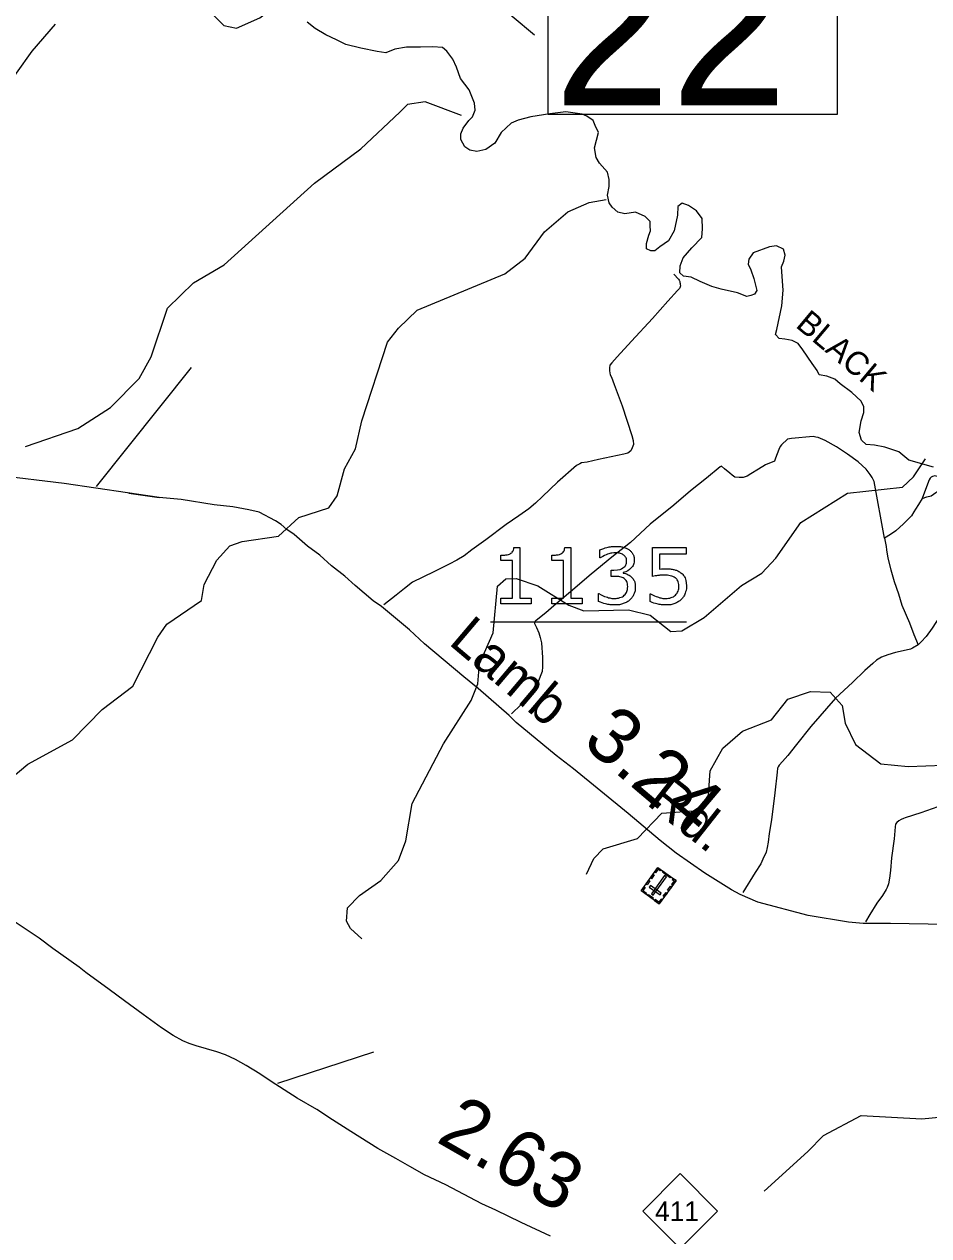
# Model space of a CAD drawing. Extents: x 2093524 to 2270757, y 289120 to 570408.
# Drawn here: x 2188536 to 2196599, y 374960 to 385759 of the extents above; entities that cross this region are included whole.
import ezdxf

# ---------------------------------------------------------------- set-up
doc = ezdxf.new("R2010")
doc.units = 0
for name, color, linetype in [('Exist Cultural Cemetery CELL', 7, 'Continuous'), ('Exist Hydrographic Creek Single Shore', 7, 'Continuous'), ('Exist Hydrographic Misc Water Feature', 7, 'Continuous'), ('Exist Hydrographic River Shore', 7, 'Continuous'), ('Exist Hydrographic River Shore Label', 7, 'Continuous'), ('Exist Road Non-System Type 51', 7, 'Continuous'), ('Exist Road Primary NC Attributed', 7, 'Continuous'), ('Exist Road Primary NC Mileage Hundredths English Label', 7, 'Continuous'), ('Exist Road Primary NC Shield CELL', 7, 'Continuous'), ('Exist Road Primary NC Shield Number Label', 7, 'Continuous'), ('Exist Road Primary US Attributed', 7, 'Continuous'), ('Exist Road Primary US Structure Standard Bridge Number Label', 7, 'Continuous'), ('Exist Road Secondary Mileage Hundredths English Label', 7, 'Continuous'), ('Exist Road Secondary Type 51 Attributed', 7, 'Continuous'), ('Exist Road Secondary Type 51 Label', 7, 'Continuous'), ('Exist Road Secondary Type 51 Number Label', 7, 'Continuous')]:
    doc.layers.add(name, color=color, linetype=linetype)

msp = doc.modelspace()

# ---------------------------------------------------------------- linework, layer by layer
at = {"layer": 'Exist Cultural Cemetery CELL'}
for p, q in [((2194036, 378036), (2194185, 378243)), ((2194185, 378243), (2194346, 378126)), ((2194346, 378126), (2194197, 377920)), ((2194197, 377920), (2194036, 378036))]:
    msp.add_line(p, q, dxfattribs=at)
for points in [[(2194152, 378177), (2194126, 378142), (2194117, 378149), (2194142, 378184)], [(2194212, 378223), (2194205, 378214), (2194187, 378227), (2194163, 378194), (2194154, 378200), (2194185, 378243)], [(2194293, 378150), (2194224, 378200), (2194231, 378209), (2194299, 378160)], [(2194113, 378124), (2194088, 378089), (2194078, 378095), (2194104, 378131)], [(2194204, 377999), (2194215, 378014), (2194119, 378083), (2194108, 378068)], [(2194126, 378007), (2194141, 377996), (2194260, 378161), (2194244, 378172)], [(2194305, 378069), (2194280, 378034), (2194271, 378041), (2194296, 378076)], [(2194319, 378145), (2194313, 378136), (2194330, 378123), (2194307, 378090), (2194316, 378084), (2194346, 378126)], [(2194061, 378071), (2194070, 378065), (2194051, 378039), (2194084, 378015), (2194078, 378006), (2194036, 378036)], [(2194137, 377963), (2194095, 377993), (2194102, 378003), (2194144, 377972)], [(2194266, 378015), (2194240, 377980), (2194231, 377986), (2194257, 378021)], [(2194222, 377955), (2194213, 377961), (2194194, 377935), (2194161, 377959), (2194155, 377950), (2194197, 377920)]]:
    msp.add_lwpolyline(points, close=True, dxfattribs=at)
at = {"layer": 'Exist Hydrographic Creek Single Shore'}
for points in [[(2189354, 386525), (2189935, 386474), (2190109, 386466), (2190227, 386425), (2190277, 386329), (2190269, 386173), (2190214, 386020), (2190183, 385956), (2190209, 385854), (2190316, 385747), (2190428, 385724), (2190637, 385815), (2190718, 385878), (2190814, 385907), (2190904, 385898), (2190967, 385890)], [(2188286, 378929), (2188567, 379163), (2188966, 379382), (2189230, 379652), (2189504, 379860), (2189726, 380295), (2189808, 380411), (2190115, 380622), (2190139, 380766), (2190254, 380983), (2190370, 381109), (2190478, 381149), (2190803, 381195), (2190985, 381362), (2191251, 381449), (2191325, 381556), (2191390, 381797), (2191489, 381975), (2191545, 382224), (2191774, 382924), (2191873, 383050), (2192038, 383211), (2192819, 383533), (2193001, 383674), (2193175, 383910), (2193382, 384086), (2193573, 384171), (2193722, 384198)], [(2195133, 375359), (2195522, 375712), (2195662, 375854), (2195995, 376031), (2196536, 376004), (2197086, 376055), (2197343, 376116), (2197776, 376310), (2198283, 376405), (2199022, 376696), (2199205, 376813), (2199304, 376946), (2199461, 377064), (2199727, 377190), (2200368, 377377), (2200534, 377354), (2200887, 376990), (2201036, 376918), (2201125, 376952)]]:
    msp.add_lwpolyline(points, dxfattribs=at)
at = {"layer": 'Exist Hydrographic Misc Water Feature'}
for points in [[(2192435, 384945), (2192109, 385069), (2191951, 385043), (2191884, 384975)], [(2188548, 381994), (2189013, 382156), (2189304, 382344), (2189560, 382601), (2189667, 382796), (2189814, 383229), (2190046, 383454), (2190319, 383616), (2191122, 384344), (2191537, 384648), (2191884, 384975)], [(2195458, 381319), (2195873, 381580), (2196364, 381633), (2196463, 381726), (2196571, 381884)], [(2191544, 377608), (2191443, 377699), (2191409, 377765), (2191417, 377883), (2191524, 377993), (2191715, 378127), (2191872, 378304), (2191937, 378480), (2191994, 378813), (2192273, 379346), (2192520, 379731), (2192578, 379881), (2192593, 380058), (2192716, 380334), (2192755, 380750), (2192829, 380817), (2192921, 380819), (2193113, 380752), (2193389, 380580), (2193523, 380531), (2193922, 380540), (2194114, 380493), (2194299, 380345), (2194399, 380353), (2194598, 380470), (2194929, 380756), (2195111, 380867), (2195235, 380999), (2195458, 381319)], [(2193547, 378182), (2193613, 378322), (2193696, 378409), (2194003, 378501), (2194218, 378726), (2194501, 378747), (2194576, 378798), (2194634, 378889), (2194649, 379105), (2194764, 379306), (2194938, 379457), (2195196, 379560), (2195344, 379744), (2195544, 379812), (2195719, 379805), (2195828, 379688), (2195854, 379530), (2195947, 379338), (2196173, 379166), (2196414, 379142), (2196889, 379162)]]:
    msp.add_lwpolyline(points, dxfattribs=at)
at = {"layer": 'Exist Hydrographic River Shore'}
for points in [[(2193734, 384237), (2193750, 384313), (2193750, 384375), (2193734, 384440), (2193663, 384520), (2193633, 384571), (2193619, 384657), (2193656, 384795), (2193626, 384857), (2193607, 384901), (2193550, 384940), (2193510, 384959), (2193365, 384977), (2193220, 384961), (2193053, 384934), (2192938, 384904), (2192876, 384878), (2192788, 384795), (2192730, 384700), (2192651, 384644), (2192570, 384625), (2192508, 384637), (2192464, 384667), (2192429, 384732), (2192429, 384782), (2192448, 384833), (2192498, 384902), (2192531, 384935), (2192556, 384992), (2192551, 385055), (2192501, 385175), (2192424, 385276), (2192388, 385378), (2192355, 385449), (2192304, 385519), (2192265, 385551), (2192178, 385558), (2192068, 385554), (2191943, 385554), (2191839, 385536), (2191759, 385504), (2191682, 385517), (2191537, 385545), (2191403, 385580), (2191320, 385619), (2191225, 385665), (2191129, 385721), (2191059, 385778)], [(2196642, 381811), (2196421, 381875), (2196331, 381949), (2196208, 381988), (2196116, 382007), (2196040, 382014), (2195998, 382051), (2195979, 382121), (2195995, 382223), (2196020, 382299), (2196020, 382350), (2195997, 382400), (2195914, 382477), (2195808, 382553), (2195762, 382597), (2195690, 382622), (2195623, 382634), (2195605, 382673), (2195559, 382735), (2195476, 382857), (2195435, 382912), (2195380, 382939), (2195315, 382951), (2195265, 382958), (2195232, 382995), (2195244, 383039), (2195290, 383249), (2195301, 383389), (2195290, 383553), (2195285, 383597), (2195308, 383648), (2195320, 383701), (2195305, 383753), (2195243, 383783), (2195180, 383774), (2195035, 383723), (2194996, 383665), (2194989, 383621), (2195014, 383571), (2195039, 383494), (2195058, 383423), (2195065, 383386), (2195046, 383354), (2195014, 383342), (2194977, 383333), (2194894, 383365), (2194749, 383398), (2194666, 383423), (2194562, 383467), (2194481, 383504), (2194412, 383513), (2194379, 383543), (2194384, 383605), (2194409, 383677), (2194486, 383765), (2194576, 383859), (2194582, 383935), (2194578, 384028), (2194527, 384095), (2194456, 384145), (2194400, 384164), (2194361, 384134), (2194359, 384058), (2194329, 383919), (2194278, 383829), (2194202, 383774), (2194158, 383739), (2194121, 383739), (2194082, 383758), (2194082, 383804), (2194105, 383880), (2194119, 383917), (2194114, 383961), (2194114, 384000), (2194071, 384045), (2193984, 384084), (2193889, 384070), (2193827, 384084), (2193776, 384128), (2193750, 384167), (2193734, 384237)]]:
    msp.add_lwpolyline(points, dxfattribs=at)
at = {"layer": 'Exist Road Non-System Type 51'}
for p, q in [((2190024, 382699), (2189178, 381640)), ((2191648, 376597), (2190794, 376317))]:
    msp.add_line(p, q, dxfattribs=at)
for points in [[(2194325, 383531), (2194369, 383487), (2194375, 383479), (2194381, 383465), (2194381, 383457), (2194383, 383449), (2194383, 383439), (2194385, 383427), (2194384, 383419), (2194379, 383409), (2194376, 383403), (2194358, 383385), (2194274, 383292), (2194137, 383137), (2193949, 382934), (2193822, 382795), (2193774, 382741), (2193757, 382719), (2193754, 382697), (2193753, 382671), (2193759, 382635), (2193771, 382613), (2193796, 382548), (2193867, 382358), (2193951, 382093), (2193965, 382049), (2193967, 382013), (2193955, 381983), (2193942, 381957), (2193916, 381936), (2193880, 381928), (2193654, 381881), (2193554, 381856), (2193504, 381850), (2193489, 381840), (2193459, 381825), (2193288, 381676), (2193155, 381549), (2193093, 381489), (2193035, 381441), (2192946, 381378), (2192833, 381299), (2192650, 381164), (2192526, 381073), (2192457, 381021), (2192393, 380982), (2192323, 380946), (2192186, 380877), (2191998, 380786), (2191927, 380731), (2191851, 380671), (2191742, 380584)], [(2196204, 381178), (2196111, 381684), (2196094, 381718), (2196076, 381746), (2196040, 381793), (2195970, 381860), (2195875, 381926), (2195777, 381993), (2195674, 382048), (2195612, 382076), (2195592, 382078), (2195568, 382084), (2195376, 382066), (2195341, 382060), (2195287, 382010), (2195275, 381996), (2195263, 381970), (2195234, 381892), (2195224, 381865), (2195204, 381855), (2195164, 381841), (2195144, 381831), (2195080, 381793), (2195013, 381752), (2194981, 381732), (2194943, 381720), (2194909, 381718), (2194871, 381723), (2194847, 381741), (2194825, 381759), (2194778, 381797), (2194750, 381820), (2194740, 381814), (2194619, 381712), (2194474, 381601), (2194325, 381471), (2194116, 381302), (2193939, 381141), (2193774, 381010), (2193591, 380857), (2193406, 380699), (2193257, 380576), (2193184, 380514), (2193098, 380445), (2193090, 380439), (2193089, 380435), (2193085, 380427), (2193085, 380419), (2193087, 380413), (2193103, 380381), (2193123, 380334), (2193135, 380292), (2193148, 380244), (2193157, 380116), (2193157, 380030), (2193152, 379990), (2193140, 379960), (2193112, 379884), (2193097, 379845), (2193085, 379819), (2193045, 379779), (2192966, 379697), (2192880, 379612)], [(2196539, 381533), (2196583, 381547), (2196621, 381557), (2196641, 381571), (2196661, 381586), (2196679, 381596), (2196695, 381612), (2196713, 381644), (2196717, 381668), (2196714, 381688), (2196710, 381706), (2196698, 381720), (2196686, 381726), (2196666, 381732), (2196652, 381733), (2196632, 381729), (2196620, 381721), (2196612, 381713), (2196602, 381697), (2196571, 381613), (2196539, 381533)], [(2196539, 381533), (2196506, 381477), (2196482, 381438), (2196467, 381412), (2196445, 381378), (2196375, 381306), (2196306, 381245), (2196258, 381211), (2196204, 381178)], [(2197070, 381223), (2197072, 381165), (2197066, 381094), (2197061, 381024), (2197042, 380946), (2197014, 380892), (2196964, 380820), (2196893, 380715), (2196778, 380583), (2196695, 380476), (2196628, 380376), (2196576, 380302), (2196532, 380253), (2196503, 380229)], [(2196204, 381178), (2196219, 381105), (2196223, 381073), (2196233, 381001), (2196260, 380897), (2196291, 380791), (2196330, 380682), (2196360, 380580), (2196427, 380424), (2196466, 380319), (2196503, 380229)], [(2196503, 380229), (2196455, 380197), (2196437, 380190), (2196423, 380186), (2196301, 380158), (2196233, 380139), (2196177, 380117), (2196134, 380091), (2196100, 380062), (2196028, 379998), (2195919, 379893), (2195768, 379752), (2195548, 379501), (2195421, 379338), (2195342, 379241), (2195296, 379187), (2195266, 379155), (2195255, 379141), (2195251, 379127), (2195247, 379093), (2195228, 378907), (2195198, 378667), (2195177, 378545), (2195167, 378470), (2195159, 378422), (2195148, 378380), (2195120, 378316), (2195101, 378276), (2195051, 378198), (2194941, 378019)], [(2196680, 378783), (2196527, 378730), (2196389, 378687), (2196373, 378681), (2196353, 378670), (2196333, 378658), (2196315, 378644), (2196302, 378630), (2196300, 378606), (2196291, 378498), (2196268, 378328), (2196258, 378216), (2196249, 378148), (2196239, 378098), (2196228, 378066), (2196218, 378048), (2196186, 377993), (2196135, 377925), (2196073, 377825), (2196036, 377759)]]:
    msp.add_lwpolyline(points, dxfattribs=at)
at = {"layer": 'Exist Road Primary NC Attributed'}
msp.add_lwpolyline([(2193228, 374958), (2192965, 375080), (2192739, 375189), (2192616, 375246), (2192293, 375413), (2192105, 375504), (2191974, 375579), (2191848, 375650), (2191687, 375739), (2191446, 375891), (2191284, 375994), (2191143, 376087), (2190970, 376186), (2190738, 376334), (2190637, 376404), (2190515, 376477), (2190420, 376530), (2190330, 376573), (2190252, 376601), (2190160, 376626), (2190068, 376653), (2190006, 376673), (2189951, 376697), (2189863, 376744), (2189761, 376815), (2189596, 376932), (2189431, 377055), (2189293, 377156), (2189084, 377307), (2189025, 377354), (2188862, 377469), (2188790, 377520), (2188670, 377614), (2188429, 377772)], dxfattribs=at)
at = {"layer": 'Exist Road Primary NC Shield CELL'}
msp.add_lwpolyline([(2194050, 375181), (2194383, 375514), (2194716, 375181), (2194383, 374848)], close=True, dxfattribs=at)
at = {"layer": 'Exist Road Primary US Attributed'}
msp.add_lwpolyline([(2187044, 383334), (2187244, 383605), (2187425, 383863), (2187673, 384185), (2187792, 384363), (2187880, 384484), (2187955, 384592), (2188060, 384743), (2188185, 384920), (2188307, 385091), (2188468, 385322), (2188608, 385520), (2188815, 385760)], dxfattribs=at)
at = {"layer": 'Exist Road Primary US Structure Standard Bridge Number Label'}
msp.add_line((2190496, 387830), (2193084, 385666), dxfattribs=at)
msp.add_lwpolyline([(2193207, 386486), (2195783, 386486), (2195783, 384956), (2193207, 384956)], close=True, dxfattribs=at)
at = {"layer": 'Exist Road Secondary Type 51 Attributed'}
msp.add_lwpolyline([(2196760, 377734), (2196258, 377745), (2196014, 377743), (2195882, 377756), (2195524, 377814), (2195075, 377935), (2194919, 378003), (2194840, 378043), (2194603, 378193), (2194348, 378371), (2194204, 378484), (2193920, 378724), (2193431, 379123), (2193279, 379242), (2192921, 379535), (2192859, 379597), (2192583, 379839), (2192454, 379942), (2192104, 380237), (2191969, 380362), (2191720, 380568), (2191646, 380620), (2191487, 380755), (2191394, 380840), (2191276, 380933), (2191171, 381027), (2191060, 381107), (2190942, 381211), (2190878, 381256), (2190827, 381300), (2190775, 381334), (2190629, 381409), (2190537, 381432), (2190394, 381457), (2190230, 381476), (2189934, 381522), (2189738, 381542), (2189468, 381578), (2189738, 381542), (2188892, 381667), (2188299, 381738)], dxfattribs=at)
at = {"layer": 'Exist Road Secondary Type 51 Number Label'}
msp.add_line((2192691, 380434), (2194439, 380434), dxfattribs=at)
for points in [[(2193055, 380594), (2192785, 380594), (2192785, 380645), (2192889, 380645), (2192889, 380980), (2192785, 380980), (2192785, 381026)], [(2192901, 381096), (2192953, 381096), (2192953, 380645), (2193055, 380645), (2193055, 380594)], [(2193509, 380594), (2193238, 380594), (2193238, 380645), (2193342, 380645), (2193342, 380980), (2193238, 380980), (2193238, 381026)], [(2193355, 381096), (2193407, 381096), (2193407, 380645), (2193509, 380645), (2193509, 380594)], [(2193671, 381003), (2193668, 381003), (2193668, 381073)], [(2194135, 380837), (2194135, 381094), (2194436, 381094), (2194436, 381035), (2194200, 381035), (2194200, 380902)], [(2193799, 380838), (2193769, 380838), (2193769, 380893), (2193793, 380893)], [(2193874, 380872), (2193874, 380867)], [(2193654, 380615), (2193654, 380685), (2193659, 380685)], [(2194114, 380613), (2194114, 380683), (2194118, 380683)]]:
    msp.add_lwpolyline(points, dxfattribs=at)
for points in [[(2193668, 381073), (2193692, 381085), (2193732, 381095), (2193771, 381105), (2193809, 381105), (2193845, 381105), (2193873, 381098), (2193901, 381091), (2193924, 381076), (2193948, 381060), (2193960, 381037), (2193973, 381015), (2193973, 380984), (2193973, 380942), (2193943, 380911), (2193914, 380880), (2193874, 380872)], [(2192785, 381026), (2192806, 381026), (2192830, 381029), (2192854, 381033), (2192867, 381040), (2192882, 381048), (2192891, 381061), (2192900, 381074), (2192901, 381096)], [(2193238, 381026), (2193259, 381026), (2193283, 381029), (2193308, 381033), (2193320, 381040), (2193335, 381048), (2193344, 381061), (2193353, 381074), (2193355, 381096)], [(2193793, 380893), (2193844, 380893), (2193874, 380915), (2193905, 380936), (2193905, 380977), (2193905, 380995), (2193897, 381009), (2193889, 381022), (2193875, 381031), (2193861, 381040), (2193844, 381043), (2193828, 381047), (2193807, 381047), (2193775, 381047), (2193739, 381035), (2193703, 381024), (2193671, 381003)], [(2194200, 380902), (2194214, 380904), (2194229, 380904), (2194244, 380905), (2194256, 380905), (2194296, 380905), (2194327, 380898), (2194357, 380891), (2194383, 380874), (2194410, 380855), (2194425, 380826), (2194439, 380797), (2194439, 380753)], [(2193946, 380835), (2193962, 380820), (2193973, 380799), (2193983, 380777), (2193983, 380742), (2193983, 380708), (2193971, 380679), (2193958, 380651), (2193936, 380630), (2193910, 380606), (2193876, 380595), (2193842, 380583), (2193802, 380583), (2193760, 380583), (2193720, 380593), (2193679, 380603), (2193654, 380615)], [(2193659, 380685), (2193687, 380666), (2193726, 380654), (2193765, 380641), (2193801, 380641), (2193822, 380641), (2193846, 380648), (2193869, 380656), (2193884, 380669), (2193900, 380684), (2193907, 380702), (2193915, 380720), (2193915, 380747), (2193915, 380774), (2193906, 380792), (2193898, 380809), (2193883, 380820), (2193867, 380830), (2193846, 380834), (2193824, 380838), (2193799, 380838)], [(2193874, 380867), (2193890, 380865), (2193911, 380856), (2193932, 380848), (2193946, 380835)], [(2194118, 380683), (2194146, 380666), (2194183, 380654), (2194220, 380641), (2194255, 380641), (2194279, 380641), (2194302, 380648), (2194324, 380655), (2194341, 380672), (2194356, 380686), (2194364, 380706), (2194371, 380727), (2194371, 380753), (2194371, 380779), (2194362, 380797), (2194353, 380815), (2194338, 380826), (2194320, 380838), (2194295, 380844), (2194270, 380849), (2194239, 380849), (2194210, 380849), (2194182, 380845), (2194155, 380841), (2194135, 380837)], [(2194439, 380753), (2194439, 380718), (2194427, 380686), (2194414, 380654), (2194392, 380632), (2194368, 380609), (2194334, 380596), (2194301, 380583), (2194257, 380583), (2194216, 380583), (2194178, 380592), (2194140, 380601), (2194114, 380613)]]:
    msp.add_open_spline(points, degree=3, dxfattribs=at)

# ---------------------------------------------------------------- texts
at = {"layer": 'Exist Hydrographic River Shore Label'}
msp.add_text('BLACK', height=210, rotation=320.0434, dxfattribs=at).set_placement((2195403, 383066))
at = {"layer": 'Exist Road Primary NC Mileage Hundredths English Label'}
msp.add_text('2.63', height=500, rotation=330.0625, dxfattribs=at).set_placement((2192197, 375804))
at = {"layer": 'Exist Road Primary NC Shield Number Label'}
msp.add_text('411', height=175, dxfattribs=at).set_placement((2194159, 375091))
at = {"layer": 'Exist Road Primary US Structure Standard Bridge Number Label'}
msp.add_text('22', height=1400, dxfattribs=at).set_placement((2193257, 385035))
at = {"layer": 'Exist Road Secondary Mileage Hundredths English Label'}
msp.add_text('3.24', height=500, rotation=319.7364, dxfattribs=at).set_placement((2193497, 379345))
at = {"layer": 'Exist Road Secondary Type 51 Label'}
for s, rotation, p in [('Lamb', 319.7462, (2192309, 380240)), ('Rd.', 321.6751, (2194073, 378811))]:
    msp.add_text(s, height=350, rotation=rotation, dxfattribs=at).set_placement(p)

doc.saveas('drawing.dxf')
